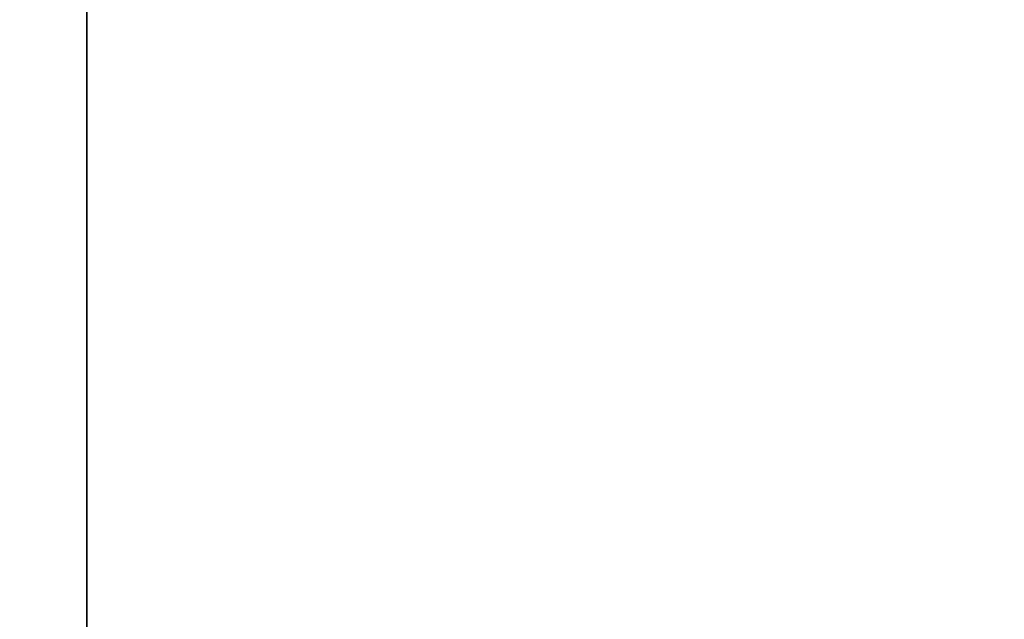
# Model space of a CAD drawing. Extents: x 0 to 80, y 0 to 80.
# Tile 606 of 656: x 9.73765 to 9.75041, y 35.40674 to 35.41451. Entities that reach past the tile are written whole.
import ezdxf

# ---------------------------------------------------------------- set-up
doc = ezdxf.new("R2010")
doc.units = 0
doc.header["$LTSCALE"] = 25.4
doc.layers.get('0').update_dxf_attribs({"color": 13, "linetype": 'CONTINUOUS'})

# ---------------------------------------------------------------- blocks, each defined once
blk = doc.blocks.new('ORBIT-I-KINKIET-20-7806-78')
at = {"color": 7}
blk.add_line((26.13513, 35.76836, 345.893158), (26.13513, 35.64608, 345.893158), dxfattribs=at)
blk.add_line((26.13513, 35.76836, 345.893158), (26.13513, 35.64608, 345.893158), dxfattribs=at)
mesh = blk.add_polyface(dxfattribs=at)
corners = [(26.402742, 35.64608, 302.383881), (25.678438, 35.76836, 302.75235), (26.402742, 35.76836, 302.383881)]
mesh.append_faces([[corners[k] for k in face] for face in [(0, 1, 2)]], dxfattribs={"color": 7})
mesh = blk.add_polyface(dxfattribs=at)
corners = [(26.402742, 35.64608, 302.383881), (25.678438, 35.64608, 302.75235), (25.678438, 35.76836, 302.75235)]
mesh.append_faces([[corners[k] for k in face] for face in [(0, 1, 2)]], dxfattribs={"color": 7})
mesh = blk.add_polyface(dxfattribs=at)
corners = [(26.015203, 35.76836, 345.043549), (26.015203, 35.64608, 345.043549), (26.13513, 35.76836, 345.893158)]
mesh.append_faces([[corners[k] for k in face] for face in [(0, 1, 2)]], dxfattribs={"color": 7})
mesh = blk.add_polyface(dxfattribs=at)
corners = [(26.13513, 35.76836, 345.893158), (26.015203, 35.64608, 345.043549), (26.13513, 35.64608, 345.893158)]
mesh.append_faces([[corners[k] for k in face] for face in [(0, 1, 2)]], dxfattribs={"color": 7})
mesh = blk.add_polyface(dxfattribs=at)
corners = [(26.884285, 35.76836, 346.246277), (26.13513, 35.64608, 345.893158), (26.884285, 35.64608, 346.246277)]
mesh.append_faces([[corners[k] for k in face] for face in [(0, 1, 2)]], dxfattribs={"color": 7})
mesh = blk.add_polyface(dxfattribs=at)
corners = [(26.884285, 35.76836, 346.246277), (26.13513, 35.76836, 345.893158), (26.13513, 35.64608, 345.893158)]
mesh.append_faces([[corners[k] for k in face] for face in [(0, 1, 2)]], dxfattribs={"color": 7})

msp = doc.modelspace()

# ---------------------------------------------------------------- block references
at = {"color": 0}
msp.add_blockref('ORBIT-I-KINKIET-20-7806-78', (-16.396614, -0.346078, -57.5), dxfattribs=at)

doc.saveas('drawing.dxf')
